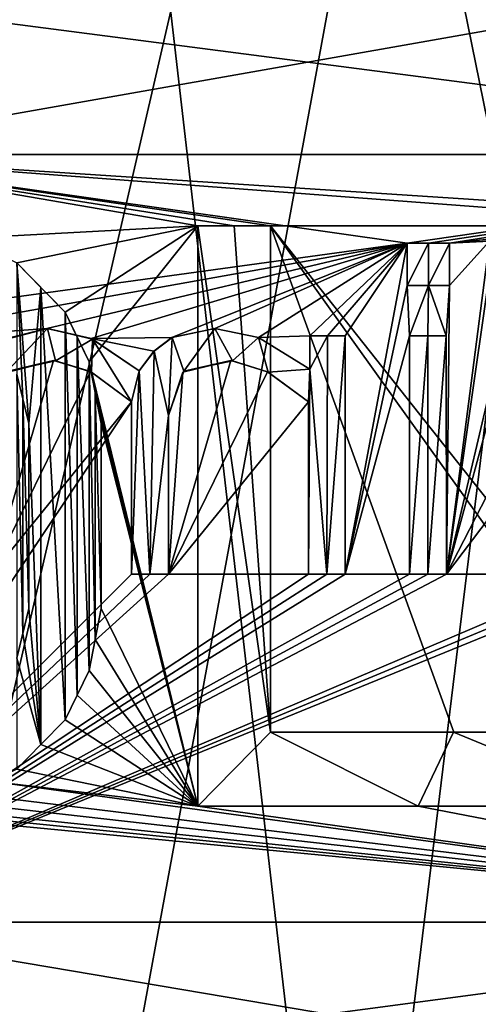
# Model space of a CAD drawing. Header units: millimetres. Extents: x -52 to 107, y -6 to 112.
# Tile 341 of 354: x 54.04 to 57.99, y 66.04 to 74.53. Entities that reach past the tile are written whole.
import ezdxf

# ---------------------------------------------------------------- set-up
doc = ezdxf.new("R2010")
doc.units = ezdxf.units.MM
doc.header["$LTSCALE"] = 65.185185
for name, color, linetype in [('1102', 7, 'CONTINUOUS'), ('1105', 7, 'CONTINUOUS'), ('1174', 7, 'CONTINUOUS'), ('1175', 7, 'CONTINUOUS'), ('1176', 7, 'CONTINUOUS'), ('1177', 7, 'CONTINUOUS'), ('1178', 7, 'CONTINUOUS'), ('1179', 7, 'CONTINUOUS'), ('1180', 7, 'CONTINUOUS'), ('1188', 7, 'CONTINUOUS'), ('1189', 7, 'CONTINUOUS'), ('1190', 7, 'CONTINUOUS'), ('1204', 7, 'CONTINUOUS'), ('1205', 7, 'CONTINUOUS'), ('1207', 7, 'CONTINUOUS'), ('1208', 7, 'CONTINUOUS'), ('1209', 7, 'CONTINUOUS'), ('1301', 7, 'CONTINUOUS'), ('1319', 7, 'CONTINUOUS'), ('1320', 7, 'CONTINUOUS'), ('1321', 7, 'CONTINUOUS'), ('1322', 7, 'CONTINUOUS'), ('1323', 7, 'CONTINUOUS'), ('1324', 7, 'CONTINUOUS'), ('1325', 7, 'CONTINUOUS'), ('1326', 7, 'CONTINUOUS'), ('1327', 7, 'CONTINUOUS'), ('1328', 7, 'CONTINUOUS'), ('1329', 7, 'CONTINUOUS'), ('1330', 7, 'CONTINUOUS'), ('1334', 7, 'CONTINUOUS'), ('1335', 7, 'CONTINUOUS'), ('1336', 7, 'CONTINUOUS'), ('1337', 7, 'CONTINUOUS'), ('1338', 7, 'CONTINUOUS'), ('1353', 7, 'CONTINUOUS'), ('1354', 7, 'CONTINUOUS'), ('1355', 7, 'CONTINUOUS'), ('1356', 7, 'CONTINUOUS'), ('3031', 7, 'CONTINUOUS'), ('3245', 7, 'CONTINUOUS'), ('3249', 7, 'CONTINUOUS'), ('3250', 7, 'CONTINUOUS'), ('3251', 7, 'CONTINUOUS'), ('471', 7, 'CONTINUOUS'), ('472', 7, 'CONTINUOUS'), ('479', 7, 'CONTINUOUS'), ('481', 7, 'CONTINUOUS'), ('495', 7, 'CONTINUOUS'), ('497', 7, 'CONTINUOUS')]:
    doc.layers.add(name, color=color, linetype=linetype)

msp = doc.modelspace()

# ---------------------------------------------------------------- linework, layer by layer
at = {"layer": '1102', "color": 7, "linetype": 'CONTINUOUS', "true_color": 0xe0f2ff}
for points in [[(62.6499, 66.7511, 42.4464), (51.9999, 66.7511, 45.3001), (60.3752, 65.3369, 44.2199), (62.6499, 66.7511, 42.4464)], [(51.9999, 66.7511, 45.3001), (51.9999, 65.3369, 45.8859), (60.3752, 65.3369, 44.2199), (51.9999, 66.7511, 45.3001)]]:
    msp.add_3dface(points, dxfattribs=at)
at = {"layer": '1105', "color": 7, "linetype": 'CONTINUOUS', "true_color": 0xe0f2ff}
for points in [[(51.9999, 66.7513, -45.2999), (62.6499, 66.7513, -42.4462), (51.9999, 65.337, -45.8857), (51.9999, 66.7513, -45.2999)], [(62.6499, 66.7513, -42.4462), (60.3752, 65.3371, -44.2197), (51.9999, 65.337, -45.8857), (62.6499, 66.7513, -42.4462)]]:
    msp.add_3dface(points, dxfattribs=at)
at = {"layer": '1174', "color": 7, "linetype": 'CONTINUOUS', "true_color": 0x141a1c}
for points in [[(54.2188, 68.2832, 45.1842), (54.4269, 68.4958, 45.1614), (54.2188, 68.2832, 45.6869), (54.2188, 68.2832, 45.1842)], [(54.2188, 68.2832, 45.6869), (54.4269, 68.4958, 45.1614), (54.4269, 68.4958, 45.6646), (54.2188, 68.2832, 45.6869)], [(54.0103, 68.0702, 45.205), (54.2188, 68.2832, 45.1842), (54.0103, 68.0702, 45.7072), (54.0103, 68.0702, 45.205)], [(54.0103, 68.0702, 45.7072), (54.2188, 68.2832, 45.1842), (54.2188, 68.2832, 45.6869), (54.0103, 68.0702, 45.7072)]]:
    msp.add_3dface(points, dxfattribs=at)
at = {"layer": '1175', "color": 7, "linetype": 'CONTINUOUS', "true_color": 0x141a1c}
for points in [[(54.4269, 68.4958, 45.1614), (54.5312, 68.7087, 45.1492), (54.6353, 68.9213, 45.6402), (54.4269, 68.4958, 45.1614)], [(54.5312, 68.7086, 45.6526), (54.4269, 68.4958, 45.1614), (54.6353, 68.9213, 45.6402), (54.5312, 68.7086, 45.6526)], [(54.5312, 68.7087, 45.1492), (54.6353, 68.9213, 45.1364), (54.6353, 68.9213, 45.6402), (54.5312, 68.7087, 45.1492)], [(54.4269, 68.4958, 45.6646), (54.4269, 68.4958, 45.1614), (54.5312, 68.7086, 45.6526), (54.4269, 68.4958, 45.6646)]]:
    msp.add_3dface(points, dxfattribs=at)
at = {"layer": '1176', "color": 7, "linetype": 'CONTINUOUS', "true_color": 0x141a1c}
for points in [[(54.6874, 69.1873, 45.1299), (54.7394, 69.4532, 45.1232), (54.6874, 69.1873, 45.6338), (54.6874, 69.1873, 45.1299)], [(54.6874, 69.1873, 45.6338), (54.7394, 69.4532, 45.1232), (54.7394, 69.4532, 45.6273), (54.6874, 69.1873, 45.6338)], [(54.6353, 68.9213, 45.1364), (54.6874, 69.1873, 45.1299), (54.6353, 68.9213, 45.6402), (54.6353, 68.9213, 45.1364)], [(54.6353, 68.9213, 45.6402), (54.6874, 69.1873, 45.1299), (54.6874, 69.1873, 45.6338), (54.6353, 68.9213, 45.6402)]]:
    msp.add_3dface(points, dxfattribs=at)
at = {"layer": '1177', "color": 7, "linetype": 'CONTINUOUS', "true_color": 0x141a1c}
for points in [[(54.7394, 69.4532, 45.1232), (54.7394, 71.049, 45.1232), (54.7394, 69.4532, 45.6273), (54.7394, 69.4532, 45.1232)], [(54.7394, 69.4532, 45.6273), (54.7394, 71.049, 45.1232), (54.7394, 71.049, 45.6273), (54.7394, 69.4532, 45.6273)]]:
    msp.add_3dface(points, dxfattribs=at)
at = {"layer": '1178', "color": 7, "linetype": 'CONTINUOUS', "true_color": 0x141a1c}
for points in [[(54.6874, 71.3148, 45.1299), (54.6353, 71.5809, 45.1364), (54.6874, 71.3149, 45.6338), (54.6874, 71.3148, 45.1299)], [(54.6353, 71.5809, 45.1364), (54.6353, 71.5809, 45.6402), (54.6874, 71.3149, 45.6338), (54.6353, 71.5809, 45.1364)], [(54.7394, 71.049, 45.6273), (54.6874, 71.3148, 45.1299), (54.6874, 71.3149, 45.6338), (54.7394, 71.049, 45.6273)], [(54.7394, 71.049, 45.1232), (54.6874, 71.3148, 45.1299), (54.7394, 71.049, 45.6273), (54.7394, 71.049, 45.1232)]]:
    msp.add_3dface(points, dxfattribs=at)
at = {"layer": '1179', "color": 7, "linetype": 'CONTINUOUS', "true_color": 0x141a1c}
for points in [[(54.5312, 71.7935, 45.1492), (54.4269, 72.0064, 45.1614), (54.6353, 71.5809, 45.6402), (54.5312, 71.7935, 45.1492)], [(54.6353, 71.5809, 45.6402), (54.4269, 72.0064, 45.1614), (54.4269, 72.0064, 45.6646), (54.6353, 71.5809, 45.6402)], [(54.6353, 71.5809, 45.6402), (54.4269, 72.0064, 45.6646), (54.5312, 71.7935, 45.6527), (54.6353, 71.5809, 45.6402)], [(54.6353, 71.5809, 45.1364), (54.5312, 71.7935, 45.1492), (54.6353, 71.5809, 45.6402), (54.6353, 71.5809, 45.1364)]]:
    msp.add_3dface(points, dxfattribs=at)
at = {"layer": '1180', "color": 7, "linetype": 'CONTINUOUS', "true_color": 0x141a1c}
for points in [[(54.2188, 72.219, 45.1842), (54.0103, 72.4319, 45.205), (54.2188, 72.219, 45.6869), (54.2188, 72.219, 45.1842)], [(54.0103, 72.4319, 45.205), (54.0103, 72.4319, 45.7072), (54.2188, 72.219, 45.6869), (54.0103, 72.4319, 45.205)], [(54.4269, 72.0064, 45.1614), (54.2188, 72.219, 45.1842), (54.4269, 72.0064, 45.6646), (54.4269, 72.0064, 45.1614)], [(54.4269, 72.0064, 45.6646), (54.2188, 72.219, 45.1842), (54.2188, 72.219, 45.6869), (54.4269, 72.0064, 45.6646)]]:
    msp.add_3dface(points, dxfattribs=at)
at = {"layer": '1188', "color": 7, "linetype": 'CONTINUOUS', "true_color": 0x141a1c}
for points in [[(54.0103, 71.4745, 45.7072), (54.0103, 71.4745, 45.205), (54.0624, 71.2617, 45.7023), (54.0103, 71.4745, 45.7072)], [(54.0624, 71.2617, 45.7023), (54.0103, 71.4745, 45.205), (54.1144, 71.049, 45.6973), (54.0624, 71.2617, 45.7023)], [(54.1144, 71.049, 45.6973), (54.0103, 71.4745, 45.205), (54.0624, 71.2617, 45.2), (54.1144, 71.049, 45.6973)], [(54.1144, 71.049, 45.1949), (54.1144, 71.049, 45.6973), (54.0624, 71.2617, 45.2), (54.1144, 71.049, 45.1949)]]:
    msp.add_3dface(points, dxfattribs=at)
at = {"layer": '1189', "color": 7, "linetype": 'CONTINUOUS', "true_color": 0x141a1c}
for points in [[(54.1144, 71.049, 45.6973), (54.1144, 71.049, 45.1949), (54.1144, 69.4532, 45.1949), (54.1144, 71.049, 45.6973)], [(54.1144, 69.4532, 45.6973), (54.1144, 71.049, 45.6973), (54.1144, 69.4532, 45.1949), (54.1144, 69.4532, 45.6973)]]:
    msp.add_3dface(points, dxfattribs=at)
at = {"layer": '1190', "color": 7, "linetype": 'CONTINUOUS', "true_color": 0x141a1c}
for points in [[(54.1144, 69.4532, 45.6973), (54.0103, 69.0277, 45.205), (54.0624, 69.2405, 45.7023), (54.1144, 69.4532, 45.6973)], [(54.0103, 69.0277, 45.205), (54.1144, 69.4532, 45.6973), (54.0624, 69.2405, 45.2), (54.0103, 69.0277, 45.205)], [(54.1144, 69.4532, 45.6973), (54.1144, 69.4532, 45.1949), (54.0624, 69.2405, 45.2), (54.1144, 69.4532, 45.6973)], [(54.0103, 69.0277, 45.7072), (54.0624, 69.2405, 45.7023), (54.0103, 69.0277, 45.205), (54.0103, 69.0277, 45.7072)]]:
    msp.add_3dface(points, dxfattribs=at)
at = {"layer": '1204', "color": 7, "linetype": 'CONTINUOUS', "true_color": 0x141a1c}
for points in [[(55.5728, 72.7511, 44.9983), (55.5728, 67.7511, 44.9983), (55.5728, 72.7511, 45.5053), (55.5728, 72.7511, 44.9983)], [(55.5728, 67.7511, 44.9983), (55.5728, 67.7511, 45.5053), (55.5728, 72.7511, 45.5053), (55.5728, 67.7511, 44.9983)]]:
    msp.add_3dface(points, dxfattribs=at)
at = {"layer": '1205', "color": 7, "linetype": 'CONTINUOUS', "true_color": 0x141a1c}
for points in [[(55.5728, 67.7511, 44.9983), (57.4705, 67.7511, 44.5856), (55.5728, 67.7511, 45.5053), (55.5728, 67.7511, 44.9983)], [(55.5728, 67.7511, 45.5053), (57.4705, 67.7511, 44.5856), (57.4694, 67.7511, 45.1028), (55.5728, 67.7511, 45.5053)], [(57.4705, 67.7511, 44.5856), (59.3228, 67.7511, 44.0017), (57.4694, 67.7511, 45.1028), (57.4705, 67.7511, 44.5856)], [(57.4694, 67.7511, 45.1028), (59.3228, 67.7511, 44.0017), (59.3228, 67.7511, 44.5334), (57.4694, 67.7511, 45.1028)]]:
    msp.add_3dface(points, dxfattribs=at)
at = {"layer": '1207', "color": 7, "linetype": 'CONTINUOUS', "true_color": 0x141a1c}
for points in [[(57.7771, 68.3894, 44.5017), (56.1978, 68.3894, 44.8823), (57.7763, 68.3894, 45.0209), (57.7771, 68.3894, 44.5017)], [(56.1978, 68.3894, 44.8823), (56.1978, 68.3894, 45.3921), (57.7763, 68.3894, 45.0209), (56.1978, 68.3894, 44.8823)], [(59.3228, 68.3894, 44.5334), (57.7771, 68.3894, 44.5017), (57.7763, 68.3894, 45.0209), (59.3228, 68.3894, 44.5334)], [(59.3228, 68.3894, 44.0017), (57.7771, 68.3894, 44.5017), (59.3228, 68.3894, 44.5334), (59.3228, 68.3894, 44.0017)]]:
    msp.add_3dface(points, dxfattribs=at)
at = {"layer": '1208', "color": 7, "linetype": 'CONTINUOUS', "true_color": 0x141a1c}
for points in [[(56.1978, 68.3894, 44.8823), (56.1978, 72.7511, 44.8823), (56.1978, 68.3894, 45.3921), (56.1978, 68.3894, 44.8823)], [(56.1978, 68.3894, 45.3921), (56.1978, 72.7511, 44.8823), (56.1978, 72.7511, 45.3921), (56.1978, 68.3894, 45.3921)]]:
    msp.add_3dface(points, dxfattribs=at)
at = {"layer": '1209', "color": 7, "linetype": 'CONTINUOUS', "true_color": 0x141a1c}
for points in [[(55.8857, 72.7511, 44.9427), (55.5728, 72.7511, 44.9983), (55.8857, 72.7511, 45.451), (55.8857, 72.7511, 44.9427)], [(55.5728, 72.7511, 44.9983), (55.5728, 72.7511, 45.5053), (55.8857, 72.7511, 45.451), (55.5728, 72.7511, 44.9983)], [(56.1978, 72.7511, 44.8823), (55.8857, 72.7511, 44.9427), (56.1978, 72.7511, 45.3921), (56.1978, 72.7511, 44.8823)], [(56.1978, 72.7511, 45.3921), (55.8857, 72.7511, 44.9427), (55.8857, 72.7511, 45.451), (56.1978, 72.7511, 45.3921)]]:
    msp.add_3dface(points, dxfattribs=at)
at = {"layer": '1301', "color": 7, "linetype": 'CONTINUOUS', "true_color": 0x141a1c}
for points in [[(54.2188, 72.219, 45.6869), (54.0103, 72.4319, 45.7072), (54.1144, 71.049, 45.6973), (54.2188, 72.219, 45.6869)], [(54.0103, 72.4319, 45.7072), (54.0103, 71.4745, 45.7072), (54.0624, 71.2617, 45.7023), (54.0103, 72.4319, 45.7072)], [(54.0103, 72.4319, 45.7072), (54.0624, 71.2617, 45.7023), (54.1144, 71.049, 45.6973), (54.0103, 72.4319, 45.7072)], [(54.2188, 68.2832, 45.6869), (54.2188, 72.219, 45.6869), (54.1144, 71.049, 45.6973), (54.2188, 68.2832, 45.6869)], [(54.2188, 68.2832, 45.6869), (54.4269, 68.4958, 45.6646), (54.2188, 72.219, 45.6869), (54.2188, 68.2832, 45.6869)], [(54.4269, 68.4958, 45.6646), (54.4269, 72.0064, 45.6646), (54.2188, 72.219, 45.6869), (54.4269, 68.4958, 45.6646)], [(54.4269, 68.4958, 45.6646), (54.5312, 68.7086, 45.6526), (54.4269, 72.0064, 45.6646), (54.4269, 68.4958, 45.6646)], [(54.4269, 72.0064, 45.6646), (54.5312, 68.7086, 45.6526), (54.5312, 71.7935, 45.6527), (54.4269, 72.0064, 45.6646)], [(54.5312, 68.7086, 45.6526), (54.6353, 68.9213, 45.6402), (54.5312, 71.7935, 45.6527), (54.5312, 68.7086, 45.6526)], [(54.6353, 68.9213, 45.6402), (54.6353, 71.5809, 45.6402), (54.5312, 71.7935, 45.6527), (54.6353, 68.9213, 45.6402)], [(54.6353, 68.9213, 45.6402), (54.6874, 69.1873, 45.6338), (54.6353, 71.5809, 45.6402), (54.6353, 68.9213, 45.6402)], [(54.6353, 71.5809, 45.6402), (54.6874, 69.1873, 45.6338), (54.6874, 71.3149, 45.6338), (54.6353, 71.5809, 45.6402)], [(54.6874, 69.1873, 45.6338), (54.7394, 69.4532, 45.6273), (54.6874, 71.3149, 45.6338), (54.6874, 69.1873, 45.6338)], [(54.7394, 69.4532, 45.6273), (54.7394, 71.049, 45.6273), (54.6874, 71.3149, 45.6338), (54.7394, 69.4532, 45.6273)], [(54.2188, 68.2832, 45.6869), (54.1144, 71.049, 45.6973), (54.1144, 69.4532, 45.6973), (54.2188, 68.2832, 45.6869)], [(54.2188, 68.2832, 45.6869), (54.1144, 69.4532, 45.6973), (54.0624, 69.2405, 45.7023), (54.2188, 68.2832, 45.6869)], [(54.0103, 69.0277, 45.7072), (54.2188, 68.2832, 45.6869), (54.0624, 69.2405, 45.7023), (54.0103, 69.0277, 45.7072)], [(54.0103, 68.0702, 45.7072), (54.2188, 68.2832, 45.6869), (54.0103, 69.0277, 45.7072), (54.0103, 68.0702, 45.7072)]]:
    msp.add_3dface(points, dxfattribs=at)
at = {"layer": '1319', "color": 7, "linetype": 'CONTINUOUS', "true_color": 0x141a1c}
for points in [[(57.7123, 71.8031, -44.5196), (57.7136, 69.7513, -44.5192), (57.7123, 71.8031, -45.0381), (57.7123, 71.8031, -44.5196)], [(57.7136, 69.7513, -44.5192), (57.7136, 69.7513, -45.0378), (57.7123, 71.8031, -45.0381), (57.7136, 69.7513, -44.5192)]]:
    msp.add_3dface(points, dxfattribs=at)
at = {"layer": '1320', "color": 7, "linetype": 'CONTINUOUS', "true_color": 0x141a1c}
for points in [[(57.5551, 69.7513, -44.5627), (57.3962, 69.7513, -44.605), (57.5551, 69.7513, -45.0802), (57.5551, 69.7513, -44.5627)], [(57.3962, 69.7513, -44.605), (57.3962, 69.7513, -45.1214), (57.5551, 69.7513, -45.0802), (57.3962, 69.7513, -44.605)], [(57.7136, 69.7513, -44.5192), (57.5551, 69.7513, -44.5627), (57.7136, 69.7513, -45.0378), (57.7136, 69.7513, -44.5192)], [(57.7136, 69.7513, -45.0378), (57.5551, 69.7513, -44.5627), (57.5551, 69.7513, -45.0802), (57.7136, 69.7513, -45.0378)]]:
    msp.add_3dface(points, dxfattribs=at)
at = {"layer": '1321', "color": 7, "linetype": 'CONTINUOUS', "true_color": 0x141a1c}
for points in [[(57.3962, 69.7513, -44.605), (57.3949, 71.8031, -44.6053), (57.3962, 69.7513, -45.1214), (57.3962, 69.7513, -44.605)], [(57.3962, 69.7513, -45.1214), (57.3949, 71.8031, -44.6053), (57.3949, 71.8031, -45.1217), (57.3962, 69.7513, -45.1214)]]:
    msp.add_3dface(points, dxfattribs=at)
at = {"layer": '1322', "color": 7, "linetype": 'CONTINUOUS', "true_color": 0x141a1c}
for points in [[(57.3949, 71.8031, -44.6053), (57.5538, 71.8031, -44.5631), (57.3949, 71.8031, -45.1217), (57.3949, 71.8031, -44.6053)], [(57.3949, 71.8031, -45.1217), (57.5538, 71.8031, -44.5631), (57.5538, 71.8031, -45.0805), (57.3949, 71.8031, -45.1217)], [(57.5538, 71.8031, -44.5631), (57.7123, 71.8031, -44.5196), (57.5538, 71.8031, -45.0805), (57.5538, 71.8031, -44.5631)], [(57.7123, 71.8031, -44.5196), (57.7123, 71.8031, -45.0381), (57.5538, 71.8031, -45.0805), (57.7123, 71.8031, -44.5196)]]:
    msp.add_3dface(points, dxfattribs=at)
at = {"layer": '1323', "color": 7, "linetype": 'CONTINUOUS', "true_color": 0x141a1c}
for points in [[(56.8418, 71.8031, -44.7422), (56.8418, 69.7513, -44.7422), (56.8418, 71.8031, -45.2554), (56.8418, 71.8031, -44.7422)], [(56.8418, 69.7513, -44.7422), (56.8418, 69.7513, -45.2554), (56.8418, 71.8031, -45.2554), (56.8418, 69.7513, -44.7422)]]:
    msp.add_3dface(points, dxfattribs=at)
at = {"layer": '1324', "color": 7, "linetype": 'CONTINUOUS', "true_color": 0x141a1c}
for points in [[(56.6833, 69.7513, -44.7786), (56.5245, 69.7513, -44.8138), (56.8418, 69.7513, -45.2554), (56.6833, 69.7513, -44.7786)], [(56.8418, 69.7513, -45.2554), (56.5245, 69.7513, -44.8138), (56.5245, 69.7513, -45.3252), (56.8418, 69.7513, -45.2554)], [(56.6833, 69.7513, -45.2909), (56.8418, 69.7513, -45.2554), (56.5245, 69.7513, -45.3252), (56.6833, 69.7513, -45.2909)], [(56.8418, 69.7513, -44.7422), (56.6833, 69.7513, -44.7786), (56.8418, 69.7513, -45.2554), (56.8418, 69.7513, -44.7422)]]:
    msp.add_3dface(points, dxfattribs=at)
at = {"layer": '1325', "color": 7, "linetype": 'CONTINUOUS', "true_color": 0x141a1c}
for points in [[(56.5245, 69.7513, -44.8138), (56.5245, 71.2344, -44.8138), (56.5245, 69.7513, -45.3252), (56.5245, 69.7513, -44.8138)], [(56.5245, 69.7513, -45.3252), (56.5245, 71.2344, -44.8138), (56.5245, 71.2344, -45.3252), (56.5245, 69.7513, -45.3252)]]:
    msp.add_3dface(points, dxfattribs=at)
at = {"layer": '1326', "color": 7, "linetype": 'CONTINUOUS', "true_color": 0x141a1c}
for points in [[(55.8559, 71.5904, -44.9479), (55.4412, 71.4902, -45.02), (55.4501, 71.4984, -45.5251), (55.8559, 71.5904, -44.9479)], [(55.8694, 71.5888, -45.4537), (55.8559, 71.5904, -44.9479), (55.4501, 71.4984, -45.5251), (55.8694, 71.5888, -45.4537)], [(56.1707, 71.4948, -44.8875), (55.8559, 71.5904, -44.9479), (55.8694, 71.5888, -45.4537), (56.1707, 71.4948, -44.8875)], [(56.1781, 71.491, -45.3957), (56.1707, 71.4948, -44.8875), (55.8694, 71.5888, -45.4537), (56.1781, 71.491, -45.3957)], [(55.4412, 71.4902, -45.02), (55.3185, 71.1166, -45.0398), (55.4501, 71.4984, -45.5251), (55.4412, 71.4902, -45.02)], [(55.3185, 71.1166, -45.0398), (55.3185, 71.1166, -45.5458), (55.4501, 71.4984, -45.5251), (55.3185, 71.1166, -45.0398)], [(56.5245, 71.2344, -44.8138), (56.1707, 71.4948, -44.8875), (56.5245, 71.2344, -45.3252), (56.5245, 71.2344, -44.8138)], [(56.5245, 71.2344, -45.3252), (56.1707, 71.4948, -44.8875), (56.1781, 71.491, -45.3957), (56.5245, 71.2344, -45.3252)]]:
    msp.add_3dface(points, dxfattribs=at)
at = {"layer": '1327', "color": 7, "linetype": 'CONTINUOUS', "true_color": 0x141a1c}
for points in [[(55.3185, 71.1166, -45.0398), (55.3185, 69.7513, -45.0398), (55.3185, 71.1166, -45.5458), (55.3185, 71.1166, -45.0398)], [(55.3185, 71.1166, -45.5458), (55.3185, 69.7513, -45.0398), (55.3185, 69.7513, -45.5458), (55.3185, 71.1166, -45.5458)]]:
    msp.add_3dface(points, dxfattribs=at)
at = {"layer": '1328', "color": 7, "linetype": 'CONTINUOUS', "true_color": 0x141a1c}
for points in [[(55.1593, 69.7513, -45.0643), (54.9999, 69.7513, -45.0876), (55.3185, 69.7513, -45.5458), (55.1593, 69.7513, -45.0643)], [(55.3185, 69.7513, -45.5458), (54.9999, 69.7513, -45.0876), (54.9999, 69.7513, -45.5925), (55.3185, 69.7513, -45.5458)], [(55.1593, 69.7513, -45.5697), (55.3185, 69.7513, -45.5458), (54.9999, 69.7513, -45.5925), (55.1593, 69.7513, -45.5697)], [(55.3185, 69.7513, -45.0398), (55.1593, 69.7513, -45.0643), (55.3185, 69.7513, -45.5458), (55.3185, 69.7513, -45.0398)]]:
    msp.add_3dface(points, dxfattribs=at)
at = {"layer": '1329', "color": 7, "linetype": 'CONTINUOUS', "true_color": 0x141a1c}
for points in [[(54.9999, 69.7513, -45.0876), (54.9999, 71.2344, -45.0876), (54.9999, 69.7513, -45.5925), (54.9999, 69.7513, -45.0876)], [(54.9999, 69.7513, -45.5925), (54.9999, 71.2344, -45.0876), (54.9999, 71.2344, -45.5925), (54.9999, 69.7513, -45.5925)]]:
    msp.add_3dface(points, dxfattribs=at)
at = {"layer": '1330', "color": 7, "linetype": 'CONTINUOUS', "true_color": 0x141a1c}
for points in [[(54.3289, 71.5912, -45.1722), (53.9137, 71.4853, -45.2137), (53.926, 71.4968, -45.7146), (54.3289, 71.5912, -45.1722)], [(54.345, 71.5893, -45.6734), (54.3289, 71.5912, -45.1722), (53.926, 71.4968, -45.7146), (54.345, 71.5893, -45.6734)], [(54.6457, 71.4957, -45.1349), (54.3289, 71.5912, -45.1722), (54.345, 71.5893, -45.6734), (54.6457, 71.4957, -45.1349)], [(54.6542, 71.4913, -45.6377), (54.6457, 71.4957, -45.1349), (54.345, 71.5893, -45.6734), (54.6542, 71.4913, -45.6377)], [(54.9999, 71.2344, -45.0876), (54.6457, 71.4957, -45.1349), (54.9999, 71.2344, -45.5925), (54.9999, 71.2344, -45.0876)], [(54.9999, 71.2344, -45.5925), (54.6457, 71.4957, -45.1349), (54.6542, 71.4913, -45.6377), (54.9999, 71.2344, -45.5925)]]:
    msp.add_3dface(points, dxfattribs=at)
at = {"layer": '1334', "color": 7, "linetype": 'CONTINUOUS', "true_color": 0x141a1c}
for points in [[(53.7159, 71.7283, -45.2306), (54.2691, 71.8665, -45.1787), (53.7046, 71.7191, -45.7331), (53.7159, 71.7283, -45.2306)], [(53.7046, 71.7191, -45.7331), (54.2691, 71.8665, -45.1787), (54.2768, 71.8662, -45.6807), (53.7046, 71.7191, -45.7331)], [(54.2691, 71.8665, -45.1787), (54.651, 71.7816, -45.1343), (54.2768, 71.8662, -45.6807), (54.2691, 71.8665, -45.1787)], [(54.2768, 71.8662, -45.6807), (54.651, 71.7816, -45.1343), (54.6636, 71.7759, -45.6365), (54.2768, 71.8662, -45.6807)], [(54.651, 71.7816, -45.1343), (55.0672, 71.5013, -45.0779), (54.6636, 71.7759, -45.6365), (54.651, 71.7816, -45.1343)], [(55.0672, 71.5013, -45.0779), (55.0672, 71.5013, -45.583), (54.6636, 71.7759, -45.6365), (55.0672, 71.5013, -45.0779)]]:
    msp.add_3dface(points, dxfattribs=at)
at = {"layer": '1335', "color": 7, "linetype": 'CONTINUOUS', "true_color": 0x141a1c}
for points in [[(55.3466, 71.7886, -45.0353), (55.7188, 71.8666, -44.9727), (55.35, 71.7906, -45.5409), (55.3466, 71.7886, -45.0353)], [(55.7188, 71.8666, -44.9727), (55.7188, 71.8666, -45.4803), (55.35, 71.7906, -45.5409), (55.7188, 71.8666, -44.9727)], [(55.1937, 71.6704, -45.0591), (55.3466, 71.7886, -45.0353), (55.1954, 71.6722, -45.5644), (55.1937, 71.6704, -45.0591)], [(55.1954, 71.6722, -45.5644), (55.3466, 71.7886, -45.0353), (55.35, 71.7906, -45.5409), (55.1954, 71.6722, -45.5644)], [(55.0672, 71.5013, -45.583), (55.1937, 71.6704, -45.0591), (55.1954, 71.6722, -45.5644), (55.0672, 71.5013, -45.583)], [(55.0672, 71.5013, -45.0779), (55.1937, 71.6704, -45.0591), (55.0672, 71.5013, -45.583), (55.0672, 71.5013, -45.0779)]]:
    msp.add_3dface(points, dxfattribs=at)
at = {"layer": '1336', "color": 7, "linetype": 'CONTINUOUS', "true_color": 0x141a1c}
for points in [[(55.7188, 71.8666, -44.9727), (56.0946, 71.789, -44.9026), (55.7188, 71.8666, -45.4803), (55.7188, 71.8666, -44.9727)], [(55.7188, 71.8666, -45.4803), (56.0946, 71.789, -44.9026), (56.0945, 71.789, -45.4119), (55.7188, 71.8666, -45.4803)], [(56.0946, 71.789, -44.9026), (56.5361, 71.5168, -44.8112), (56.0945, 71.789, -45.4119), (56.0946, 71.789, -44.9026)], [(56.5361, 71.5168, -44.8112), (56.5361, 71.5168, -45.3227), (56.0945, 71.789, -45.4119), (56.5361, 71.5168, -44.8112)]]:
    msp.add_3dface(points, dxfattribs=at)
at = {"layer": '1337', "color": 7, "linetype": 'CONTINUOUS', "true_color": 0x141a1c}
for points in [[(56.5361, 71.5168, -44.8112), (56.5361, 71.8031, -44.8112), (56.5361, 71.5168, -45.3227), (56.5361, 71.5168, -44.8112)], [(56.5361, 71.5168, -45.3227), (56.5361, 71.8031, -44.8112), (56.5361, 71.8031, -45.3227), (56.5361, 71.5168, -45.3227)]]:
    msp.add_3dface(points, dxfattribs=at)
at = {"layer": '1338', "color": 7, "linetype": 'CONTINUOUS', "true_color": 0x141a1c}
for points in [[(56.5361, 71.8031, -44.8112), (56.6891, 71.8031, -44.7773), (56.5361, 71.8031, -45.3227), (56.5361, 71.8031, -44.8112)], [(56.5361, 71.8031, -45.3227), (56.6891, 71.8031, -44.7773), (56.6891, 71.8031, -45.2896), (56.5361, 71.8031, -45.3227)], [(56.6891, 71.8031, -44.7773), (56.8418, 71.8031, -44.7422), (56.6891, 71.8031, -45.2896), (56.6891, 71.8031, -44.7773)], [(56.8418, 71.8031, -44.7422), (56.8418, 71.8031, -45.2554), (56.6891, 71.8031, -45.2896), (56.8418, 71.8031, -44.7422)]]:
    msp.add_3dface(points, dxfattribs=at)
at = {"layer": '1353', "color": 7, "linetype": 'CONTINUOUS', "true_color": 0x141a1c}
for points in [[(57.7408, 72.6036, -44.5116), (57.7408, 72.2383, -44.5116), (57.7408, 72.2383, -45.0304), (57.7408, 72.6036, -44.5116)], [(57.7408, 72.6036, -44.5116), (57.7408, 72.2383, -45.0304), (57.7408, 72.6036, -45.0304), (57.7408, 72.6036, -44.5116)]]:
    msp.add_3dface(points, dxfattribs=at)
at = {"layer": '1354', "color": 7, "linetype": 'CONTINUOUS', "true_color": 0x141a1c}
for points in [[(57.5584, 72.2383, -44.5618), (57.3755, 72.2383, -44.6104), (57.7408, 72.2383, -45.0304), (57.5584, 72.2383, -44.5618)], [(57.7408, 72.2383, -45.0304), (57.3755, 72.2383, -44.6104), (57.3755, 72.2383, -45.1267), (57.7408, 72.2383, -45.0304)], [(57.5583, 72.2383, -45.0793), (57.7408, 72.2383, -45.0304), (57.3755, 72.2383, -45.1267), (57.5583, 72.2383, -45.0793)], [(57.7408, 72.2383, -44.5116), (57.5584, 72.2383, -44.5618), (57.7408, 72.2383, -45.0304), (57.7408, 72.2383, -44.5116)]]:
    msp.add_3dface(points, dxfattribs=at)
at = {"layer": '1355', "color": 7, "linetype": 'CONTINUOUS', "true_color": 0x141a1c}
for points in [[(57.3755, 72.2383, -44.6104), (57.3755, 72.6036, -44.6104), (57.3755, 72.6036, -45.1267), (57.3755, 72.2383, -44.6104)], [(57.3755, 72.2383, -45.1267), (57.3755, 72.2383, -44.6104), (57.3755, 72.6036, -45.1267), (57.3755, 72.2383, -45.1267)]]:
    msp.add_3dface(points, dxfattribs=at)
at = {"layer": '1356', "color": 7, "linetype": 'CONTINUOUS', "true_color": 0x141a1c}
for points in [[(57.3755, 72.6036, -44.6104), (57.5584, 72.6036, -44.5618), (57.7408, 72.6036, -45.0304), (57.3755, 72.6036, -44.6104)], [(57.3755, 72.6036, -44.6104), (57.7408, 72.6036, -45.0304), (57.5583, 72.6036, -45.0793), (57.3755, 72.6036, -44.6104)], [(57.3755, 72.6036, -45.1267), (57.3755, 72.6036, -44.6104), (57.5583, 72.6036, -45.0793), (57.3755, 72.6036, -45.1267)], [(57.5584, 72.6036, -44.5618), (57.7408, 72.6036, -44.5116), (57.7408, 72.6036, -45.0304), (57.5584, 72.6036, -44.5618)]]:
    msp.add_3dface(points, dxfattribs=at)
at = {"layer": '3031', "color": 7, "linetype": 'CONTINUOUS', "true_color": 0xe0f2ff}
for points in [[(54.0624, 71.2617, 45.2), (54.0103, 71.4745, 45.205), (54.0624, 69.2405, 45.2), (54.0624, 71.2617, 45.2)], [(54.0103, 71.4745, 45.205), (54.0103, 69.0277, 45.205), (54.0624, 69.2405, 45.2), (54.0103, 71.4745, 45.205)], [(54.1144, 71.049, 45.1949), (54.0624, 71.2617, 45.2), (54.1144, 69.4532, 45.1949), (54.1144, 71.049, 45.1949)], [(54.1144, 69.4532, 45.1949), (54.0624, 71.2617, 45.2), (54.0624, 69.2405, 45.2), (54.1144, 69.4532, 45.1949)]]:
    msp.add_3dface(points, dxfattribs=at)
at = {"layer": '3245', "color": 7, "linetype": 'CONTINUOUS', "true_color": 0xe0f2ff}
for points in [[(55.5728, 72.7511, 45.5053), (55.5728, 67.7511, 45.5053), (56.1978, 68.3894, 45.3921), (55.5728, 72.7511, 45.5053)], [(55.5728, 72.7511, 45.5053), (56.1978, 68.3894, 45.3921), (55.8857, 72.7511, 45.451), (55.5728, 72.7511, 45.5053)], [(56.1978, 68.3894, 45.3921), (56.1978, 72.7511, 45.3921), (55.8857, 72.7511, 45.451), (56.1978, 68.3894, 45.3921)], [(55.5728, 67.7511, 45.5053), (57.4694, 67.7511, 45.1028), (56.1978, 68.3894, 45.3921), (55.5728, 67.7511, 45.5053)], [(56.1978, 68.3894, 45.3921), (57.4694, 67.7511, 45.1028), (57.7763, 68.3894, 45.0209), (56.1978, 68.3894, 45.3921)], [(57.4694, 67.7511, 45.1028), (59.3228, 67.7511, 44.5334), (57.7763, 68.3894, 45.0209), (57.4694, 67.7511, 45.1028)], [(59.3228, 67.7511, 44.5334), (59.3228, 68.3894, 44.5334), (57.7763, 68.3894, 45.0209), (59.3228, 67.7511, 44.5334)]]:
    msp.add_3dface(points, dxfattribs=at)
at = {"layer": '3249', "color": 7, "linetype": 'CONTINUOUS', "true_color": 0xe0f2ff}
for points in [[(57.5583, 72.2383, -45.0793), (57.3755, 72.2383, -45.1267), (57.5583, 72.6036, -45.0793), (57.5583, 72.2383, -45.0793)], [(57.3755, 72.2383, -45.1267), (57.3755, 72.6036, -45.1267), (57.5583, 72.6036, -45.0793), (57.3755, 72.2383, -45.1267)], [(57.7408, 72.6036, -45.0304), (57.7408, 72.2383, -45.0304), (57.5583, 72.2383, -45.0793), (57.7408, 72.6036, -45.0304)], [(57.7408, 72.6036, -45.0304), (57.5583, 72.2383, -45.0793), (57.5583, 72.6036, -45.0793), (57.7408, 72.6036, -45.0304)]]:
    msp.add_3dface(points, dxfattribs=at)
at = {"layer": '3250', "color": 7, "linetype": 'CONTINUOUS', "true_color": 0xe0f2ff}
for points in [[(57.3962, 69.7513, -45.1214), (57.3949, 71.8031, -45.1217), (57.5538, 71.8031, -45.0805), (57.3962, 69.7513, -45.1214)], [(57.5551, 69.7513, -45.0802), (57.3962, 69.7513, -45.1214), (57.5538, 71.8031, -45.0805), (57.5551, 69.7513, -45.0802)], [(57.7123, 71.8031, -45.0381), (57.5551, 69.7513, -45.0802), (57.5538, 71.8031, -45.0805), (57.7123, 71.8031, -45.0381)], [(57.7123, 71.8031, -45.0381), (57.7136, 69.7513, -45.0378), (57.5551, 69.7513, -45.0802), (57.7123, 71.8031, -45.0381)]]:
    msp.add_3dface(points, dxfattribs=at)
at = {"layer": '3251', "color": 7, "linetype": 'CONTINUOUS', "true_color": 0xe0f2ff}
for points in [[(53.926, 71.4968, -45.7146), (53.7046, 71.7191, -45.7331), (54.2768, 71.8662, -45.6807), (53.926, 71.4968, -45.7146)], [(54.345, 71.5893, -45.6734), (53.926, 71.4968, -45.7146), (54.2768, 71.8662, -45.6807), (54.345, 71.5893, -45.6734)], [(54.345, 71.5893, -45.6734), (54.2768, 71.8662, -45.6807), (54.6636, 71.7759, -45.6365), (54.345, 71.5893, -45.6734)], [(55.7188, 71.8666, -45.4803), (55.4501, 71.4984, -45.5251), (55.35, 71.7906, -45.5409), (55.7188, 71.8666, -45.4803)], [(55.8694, 71.5888, -45.4537), (55.4501, 71.4984, -45.5251), (55.7188, 71.8666, -45.4803), (55.8694, 71.5888, -45.4537)], [(55.8694, 71.5888, -45.4537), (55.7188, 71.8666, -45.4803), (56.0945, 71.789, -45.4119), (55.8694, 71.5888, -45.4537)], [(54.6542, 71.4913, -45.6377), (54.345, 71.5893, -45.6734), (54.6636, 71.7759, -45.6365), (54.6542, 71.4913, -45.6377)], [(54.9999, 71.2344, -45.5925), (54.6542, 71.4913, -45.6377), (54.6636, 71.7759, -45.6365), (54.9999, 71.2344, -45.5925)], [(55.0672, 71.5013, -45.583), (54.9999, 71.2344, -45.5925), (54.6636, 71.7759, -45.6365), (55.0672, 71.5013, -45.583)], [(55.3185, 71.1166, -45.5458), (55.1954, 71.6722, -45.5644), (55.35, 71.7906, -45.5409), (55.3185, 71.1166, -45.5458)], [(55.4501, 71.4984, -45.5251), (55.3185, 71.1166, -45.5458), (55.35, 71.7906, -45.5409), (55.4501, 71.4984, -45.5251)], [(56.1781, 71.491, -45.3957), (55.8694, 71.5888, -45.4537), (56.0945, 71.789, -45.4119), (56.1781, 71.491, -45.3957)], [(56.5361, 71.5168, -45.3227), (56.1781, 71.491, -45.3957), (56.0945, 71.789, -45.4119), (56.5361, 71.5168, -45.3227)], [(56.6833, 69.7513, -45.2909), (56.5361, 71.5168, -45.3227), (56.6891, 71.8031, -45.2896), (56.6833, 69.7513, -45.2909)], [(56.5361, 71.5168, -45.3227), (56.5361, 71.8031, -45.3227), (56.6891, 71.8031, -45.2896), (56.5361, 71.5168, -45.3227)], [(56.8418, 71.8031, -45.2554), (56.8418, 69.7513, -45.2554), (56.6833, 69.7513, -45.2909), (56.8418, 71.8031, -45.2554)], [(56.8418, 71.8031, -45.2554), (56.6833, 69.7513, -45.2909), (56.6891, 71.8031, -45.2896), (56.8418, 71.8031, -45.2554)], [(55.1593, 69.7513, -45.5697), (55.0672, 71.5013, -45.583), (55.1954, 71.6722, -45.5644), (55.1593, 69.7513, -45.5697)], [(55.3185, 71.1166, -45.5458), (55.1593, 69.7513, -45.5697), (55.1954, 71.6722, -45.5644), (55.3185, 71.1166, -45.5458)], [(55.1593, 69.7513, -45.5697), (54.9999, 69.7513, -45.5925), (55.0672, 71.5013, -45.583), (55.1593, 69.7513, -45.5697)], [(54.9999, 69.7513, -45.5925), (54.9999, 71.2344, -45.5925), (55.0672, 71.5013, -45.583), (54.9999, 69.7513, -45.5925)], [(56.5245, 71.2344, -45.3252), (56.1781, 71.491, -45.3957), (56.5361, 71.5168, -45.3227), (56.5245, 71.2344, -45.3252)], [(56.6833, 69.7513, -45.2909), (56.5245, 69.7513, -45.3252), (56.5361, 71.5168, -45.3227), (56.6833, 69.7513, -45.2909)], [(56.5245, 69.7513, -45.3252), (56.5245, 71.2344, -45.3252), (56.5361, 71.5168, -45.3227), (56.5245, 69.7513, -45.3252)], [(55.3185, 71.1166, -45.5458), (55.3185, 69.7513, -45.5458), (55.1593, 69.7513, -45.5697), (55.3185, 71.1166, -45.5458)]]:
    msp.add_3dface(points, dxfattribs=at)
at = {"layer": '471', "color": 7, "linetype": 'CONTINUOUS', "true_color": 0xe0f2ff}
for points in [[(51.9999, 60.1644, 44.0001), (51.9998, 103.4511, 44.0002), (61.9998, 103.4511, 41.3207), (51.9999, 60.1644, 44.0001)], [(51.9999, 60.1644, 44.0001), (61.9998, 103.4511, 41.3207), (54.0861, 60.4601, 43.891), (51.9999, 60.1644, 44.0001)], [(54.0861, 60.4601, 43.891), (61.9998, 103.4511, 41.3207), (56.8613, 61.3368, 43.4003), (54.0861, 60.4601, 43.891)], [(56.8613, 61.3368, 43.4003), (61.9998, 103.4511, 41.3207), (60.3496, 62.3987, 42.1738), (56.8613, 61.3368, 43.4003)]]:
    msp.add_3dface(points, dxfattribs=at)
at = {"layer": '472', "color": 7, "linetype": 'CONTINUOUS', "true_color": 0xe0f2ff}
for points in [[(51.9998, 103.4513, -43.9998), (51.9999, 60.1646, -43.9999), (54.0756, 60.4579, -43.8919), (51.9998, 103.4513, -43.9998)], [(61.9998, 103.4513, -41.3203), (51.9998, 103.4513, -43.9998), (60.3568, 62.4005, -42.1703), (61.9998, 103.4513, -41.3203)], [(60.3568, 62.4005, -42.1703), (51.9998, 103.4513, -43.9998), (56.869, 61.3396, -43.3982), (60.3568, 62.4005, -42.1703)], [(56.869, 61.3396, -43.3982), (51.9998, 103.4513, -43.9998), (54.0756, 60.4579, -43.8919), (56.869, 61.3396, -43.3982)]]:
    msp.add_3dface(points, dxfattribs=at)
at = {"layer": '479', "color": 7, "linetype": 'CONTINUOUS', "true_color": 0xe0f2ff}
for points in [[(62.6497, 73.3655, 42.4466), (51.9998, 73.3654, 45.3001), (61.4263, 72.7511, 43.1007), (62.6497, 73.3655, 42.4466)], [(51.9998, 73.3654, 45.3001), (53.5936, 72.6447, 45.2404), (55.5728, 72.7511, 44.9983), (51.9998, 73.3654, 45.3001)], [(56.1978, 72.7511, 44.8823), (51.9998, 73.3654, 45.3001), (55.8857, 72.7511, 44.9427), (56.1978, 72.7511, 44.8823)], [(51.9998, 73.3654, 45.3001), (56.1978, 72.7511, 44.8823), (60.1561, 72.7511, 43.6766), (51.9998, 73.3654, 45.3001)], [(55.8857, 72.7511, 44.9427), (51.9998, 73.3654, 45.3001), (55.5728, 72.7511, 44.9983), (55.8857, 72.7511, 44.9427)], [(51.9998, 73.3654, 45.3001), (60.1561, 72.7511, 43.6766), (61.4263, 72.7511, 43.1007), (51.9998, 73.3654, 45.3001)], [(53.5936, 72.6447, 45.2404), (54.0103, 72.4319, 45.205), (55.5728, 72.7511, 44.9983), (53.5936, 72.6447, 45.2404)], [(54.0103, 72.4319, 45.205), (54.4269, 72.0064, 45.1614), (55.5728, 72.7511, 44.9983), (54.0103, 72.4319, 45.205)], [(54.4269, 72.0064, 45.1614), (54.6353, 71.5809, 45.1364), (55.5728, 72.7511, 44.9983), (54.4269, 72.0064, 45.1614)], [(54.6353, 71.5809, 45.1364), (55.5728, 67.7511, 44.9983), (55.5728, 72.7511, 44.9983), (54.6353, 71.5809, 45.1364)], [(57.7771, 68.3894, 44.5017), (59.3228, 68.3894, 44.0017), (56.1978, 72.7511, 44.8823), (57.7771, 68.3894, 44.5017)], [(56.1978, 72.7511, 44.8823), (59.3228, 68.3894, 44.0017), (60.1561, 67.7511, 43.6766), (56.1978, 72.7511, 44.8823)], [(56.1978, 68.3894, 44.8823), (57.7771, 68.3894, 44.5017), (56.1978, 72.7511, 44.8823), (56.1978, 68.3894, 44.8823)], [(60.1561, 72.7511, 43.6766), (56.1978, 72.7511, 44.8823), (60.1561, 67.7511, 43.6766), (60.1561, 72.7511, 43.6766)], [(54.2188, 72.219, 45.1842), (54.4269, 72.0064, 45.1614), (54.0103, 72.4319, 45.205), (54.2188, 72.219, 45.1842)], [(54.5312, 71.7935, 45.1492), (54.6353, 71.5809, 45.1364), (54.4269, 72.0064, 45.1614), (54.5312, 71.7935, 45.1492)], [(54.6353, 71.5809, 45.1364), (54.6874, 71.3148, 45.1299), (55.5728, 67.7511, 44.9983), (54.6353, 71.5809, 45.1364)], [(54.6874, 71.3148, 45.1299), (54.7394, 71.049, 45.1232), (55.5728, 67.7511, 44.9983), (54.6874, 71.3148, 45.1299)], [(54.7394, 71.049, 45.1232), (54.7394, 69.4532, 45.1232), (55.5728, 67.7511, 44.9983), (54.7394, 71.049, 45.1232)], [(54.7394, 69.4532, 45.1232), (54.6874, 69.1873, 45.1299), (55.5728, 67.7511, 44.9983), (54.7394, 69.4532, 45.1232)], [(54.6874, 69.1873, 45.1299), (54.6353, 68.9213, 45.1364), (55.5728, 67.7511, 44.9983), (54.6874, 69.1873, 45.1299)], [(54.6353, 68.9213, 45.1364), (54.5312, 68.7087, 45.1492), (55.5728, 67.7511, 44.9983), (54.6353, 68.9213, 45.1364)], [(54.5312, 68.7087, 45.1492), (54.4269, 68.4958, 45.1614), (55.5728, 67.7511, 44.9983), (54.5312, 68.7087, 45.1492)], [(54.4269, 68.4958, 45.1614), (54.2188, 68.2832, 45.1842), (55.5728, 67.7511, 44.9983), (54.4269, 68.4958, 45.1614)], [(54.2188, 68.2832, 45.1842), (54.0103, 68.0702, 45.205), (55.5728, 67.7511, 44.9983), (54.2188, 68.2832, 45.1842)], [(54.0103, 68.0702, 45.205), (53.8021, 67.9639, 45.2237), (55.5728, 67.7511, 44.9983), (54.0103, 68.0702, 45.205)], [(53.5936, 67.8575, 45.2404), (62.6499, 66.7511, 42.4464), (53.8021, 67.9639, 45.2237), (53.5936, 67.8575, 45.2404)], [(53.8021, 67.9639, 45.2237), (62.6499, 66.7511, 42.4464), (55.5728, 67.7511, 44.9983), (53.8021, 67.9639, 45.2237)], [(53.0728, 67.7511, 45.2731), (62.6499, 66.7511, 42.4464), (53.3333, 67.8043, 45.2583), (53.0728, 67.7511, 45.2731)], [(53.3333, 67.8043, 45.2583), (62.6499, 66.7511, 42.4464), (53.5936, 67.8575, 45.2404), (53.3333, 67.8043, 45.2583)], [(51.9999, 66.7511, 45.3001), (62.6499, 66.7511, 42.4464), (52.2394, 67.7511, 45.2988), (51.9999, 66.7511, 45.3001)], [(52.2394, 67.7511, 45.2988), (62.6499, 66.7511, 42.4464), (52.6562, 67.7511, 45.29), (52.2394, 67.7511, 45.2988)], [(52.6562, 67.7511, 45.29), (62.6499, 66.7511, 42.4464), (53.0728, 67.7511, 45.2731), (52.6562, 67.7511, 45.29)], [(55.5728, 67.7511, 44.9983), (62.6499, 66.7511, 42.4464), (57.4705, 67.7511, 44.5856), (55.5728, 67.7511, 44.9983)], [(57.4705, 67.7511, 44.5856), (62.6499, 66.7511, 42.4464), (59.3228, 67.7511, 44.0017), (57.4705, 67.7511, 44.5856)]]:
    msp.add_3dface(points, dxfattribs=at)
at = {"layer": '481', "color": 7, "linetype": 'CONTINUOUS', "true_color": 0xe0f2ff}
for points in [[(51.9998, 71.864, -45.2999), (51.9998, 73.3656, -45.2999), (57.3755, 72.6036, -44.6104), (51.9998, 71.864, -45.2999)], [(51.9998, 73.3656, -45.2999), (62.6497, 73.3656, -42.4463), (57.3755, 72.6036, -44.6104), (51.9998, 73.3656, -45.2999)], [(57.3755, 72.6036, -44.6104), (62.6497, 73.3656, -42.4463), (57.5584, 72.6036, -44.5618), (57.3755, 72.6036, -44.6104)], [(57.5584, 72.6036, -44.5618), (62.6497, 73.3656, -42.4463), (57.7408, 72.6036, -44.5116), (57.5584, 72.6036, -44.5618)], [(62.6497, 73.3656, -42.4463), (58.3444, 72.6622, -44.333), (57.7408, 72.6036, -44.5116), (62.6497, 73.3656, -42.4463)], [(58.3444, 72.6622, -44.333), (58.0866, 72.6192, -44.4117), (57.7408, 72.6036, -44.5116), (58.3444, 72.6622, -44.333)], [(52.5618, 71.7438, -45.2925), (51.9998, 71.864, -45.2999), (57.3755, 72.6036, -44.6104), (52.5618, 71.7438, -45.2925)], [(54.2691, 71.8665, -45.1787), (52.5618, 71.7438, -45.2925), (57.3755, 72.6036, -44.6104), (54.2691, 71.8665, -45.1787)], [(54.651, 71.7816, -45.1343), (54.2691, 71.8665, -45.1787), (57.3755, 72.6036, -44.6104), (54.651, 71.7816, -45.1343)], [(55.3466, 71.7886, -45.0353), (54.651, 71.7816, -45.1343), (57.3755, 72.6036, -44.6104), (55.3466, 71.7886, -45.0353)], [(55.7188, 71.8666, -44.9727), (55.3466, 71.7886, -45.0353), (57.3755, 72.6036, -44.6104), (55.7188, 71.8666, -44.9727)], [(56.0946, 71.789, -44.9026), (55.7188, 71.8666, -44.9727), (57.3755, 72.6036, -44.6104), (56.0946, 71.789, -44.9026)], [(56.5361, 71.8031, -44.8112), (56.0946, 71.789, -44.9026), (57.3755, 72.6036, -44.6104), (56.5361, 71.8031, -44.8112)], [(56.6891, 71.8031, -44.7773), (56.5361, 71.8031, -44.8112), (57.3755, 72.6036, -44.6104), (56.6891, 71.8031, -44.7773)], [(56.8418, 71.8031, -44.7422), (56.6891, 71.8031, -44.7773), (57.3755, 72.6036, -44.6104), (56.8418, 71.8031, -44.7422)], [(56.8418, 69.7513, -44.7422), (56.8418, 71.8031, -44.7422), (57.3755, 72.6036, -44.6104), (56.8418, 69.7513, -44.7422)], [(57.3755, 72.2383, -44.6104), (56.8418, 69.7513, -44.7422), (57.3755, 72.6036, -44.6104), (57.3755, 72.2383, -44.6104)], [(58.0866, 72.6192, -44.4117), (58.0866, 72.3368, -44.4117), (57.7136, 69.7513, -44.5192), (58.0866, 72.6192, -44.4117)], [(58.0866, 72.6192, -44.4117), (57.7136, 69.7513, -44.5192), (57.7408, 72.2383, -44.5116), (58.0866, 72.6192, -44.4117)], [(58.0866, 72.6192, -44.4117), (57.7408, 72.2383, -44.5116), (57.7408, 72.6036, -44.5116), (58.0866, 72.6192, -44.4117)], [(58.0866, 72.3368, -44.4117), (58.1877, 71.7603, -44.3813), (57.7136, 69.7513, -44.5192), (58.0866, 72.3368, -44.4117)], [(57.3949, 71.8031, -44.6053), (56.8418, 69.7513, -44.7422), (57.3755, 72.2383, -44.6104), (57.3949, 71.8031, -44.6053)], [(57.5584, 72.2383, -44.5618), (57.3949, 71.8031, -44.6053), (57.3755, 72.2383, -44.6104), (57.5584, 72.2383, -44.5618)], [(57.5538, 71.8031, -44.5631), (57.3949, 71.8031, -44.6053), (57.5584, 72.2383, -44.5618), (57.5538, 71.8031, -44.5631)], [(57.7123, 71.8031, -44.5196), (57.5538, 71.8031, -44.5631), (57.5584, 72.2383, -44.5618), (57.7123, 71.8031, -44.5196)], [(57.7408, 72.2383, -44.5116), (57.7123, 71.8031, -44.5196), (57.5584, 72.2383, -44.5618), (57.7408, 72.2383, -44.5116)], [(57.7136, 69.7513, -44.5192), (57.7123, 71.8031, -44.5196), (57.7408, 72.2383, -44.5116), (57.7136, 69.7513, -44.5192)], [(53.7159, 71.7283, -45.2306), (52.5618, 71.7438, -45.2925), (54.2691, 71.8665, -45.1787), (53.7159, 71.7283, -45.2306)], [(55.1937, 71.6704, -45.0591), (54.651, 71.7816, -45.1343), (55.3466, 71.7886, -45.0353), (55.1937, 71.6704, -45.0591)], [(55.0672, 71.5013, -45.0779), (54.651, 71.7816, -45.1343), (55.1937, 71.6704, -45.0591), (55.0672, 71.5013, -45.0779)], [(56.5361, 71.5168, -44.8112), (56.0946, 71.789, -44.9026), (56.5361, 71.8031, -44.8112), (56.5361, 71.5168, -44.8112)], [(57.3949, 71.8031, -44.6053), (57.3962, 69.7513, -44.605), (56.8418, 69.7513, -44.7422), (57.3949, 71.8031, -44.6053)], [(58.1877, 71.7603, -44.3813), (58.1877, 71.4896, -44.3813), (57.7136, 69.7513, -44.5192), (58.1877, 71.7603, -44.3813)], [(54.3289, 71.5912, -45.1722), (54.6457, 71.4957, -45.1349), (53.7939, 69.7513, -45.2242), (54.3289, 71.5912, -45.1722)], [(53.9137, 71.4853, -45.2137), (54.3289, 71.5912, -45.1722), (53.7939, 69.7513, -45.2242), (53.9137, 71.4853, -45.2137)], [(55.8559, 71.5904, -44.9479), (56.1707, 71.4948, -44.8875), (55.3185, 69.7513, -45.0398), (55.8559, 71.5904, -44.9479)], [(55.4412, 71.4902, -45.02), (55.8559, 71.5904, -44.9479), (55.3185, 69.7513, -45.0398), (55.4412, 71.4902, -45.02)], [(54.6457, 71.4957, -45.1349), (54.9999, 71.2344, -45.0876), (53.7939, 69.7513, -45.2242), (54.6457, 71.4957, -45.1349)], [(56.1707, 71.4948, -44.8875), (56.5245, 71.2344, -44.8138), (55.3185, 69.7513, -45.0398), (56.1707, 71.4948, -44.8875)], [(55.3185, 71.1166, -45.0398), (55.4412, 71.4902, -45.02), (55.3185, 69.7513, -45.0398), (55.3185, 71.1166, -45.0398)], [(59.0322, 71.4896, -44.1055), (59.0322, 69.7513, -44.1055), (57.7136, 69.7513, -44.5192), (59.0322, 71.4896, -44.1055)], [(58.6114, 71.4896, -44.2478), (59.0322, 71.4896, -44.1055), (57.7136, 69.7513, -44.5192), (58.6114, 71.4896, -44.2478)], [(58.1877, 71.4896, -44.3813), (58.6114, 71.4896, -44.2478), (57.7136, 69.7513, -44.5192), (58.1877, 71.4896, -44.3813)], [(54.9999, 69.7513, -45.0876), (51.9999, 66.7513, -45.2999), (54.9999, 71.2344, -45.0876), (54.9999, 69.7513, -45.0876)], [(54.9999, 71.2344, -45.0876), (51.9999, 66.7513, -45.2999), (53.7939, 69.7513, -45.2242), (54.9999, 71.2344, -45.0876)], [(56.5245, 71.2344, -44.8138), (56.5245, 69.7513, -44.8138), (55.3185, 69.7513, -45.0398), (56.5245, 71.2344, -44.8138)], [(62.6499, 66.7513, -42.4462), (51.9999, 66.7513, -45.2999), (59.3548, 69.7513, -43.9898), (62.6499, 66.7513, -42.4462)], [(59.3548, 69.7513, -43.9898), (51.9999, 66.7513, -45.2999), (59.1937, 69.7513, -44.0483), (59.3548, 69.7513, -43.9898)], [(59.1937, 69.7513, -44.0483), (51.9999, 66.7513, -45.2999), (59.0322, 69.7513, -44.1055), (59.1937, 69.7513, -44.0483)], [(59.0322, 69.7513, -44.1055), (51.9999, 66.7513, -45.2999), (57.7136, 69.7513, -44.5192), (59.0322, 69.7513, -44.1055)], [(57.7136, 69.7513, -44.5192), (51.9999, 66.7513, -45.2999), (57.5551, 69.7513, -44.5627), (57.7136, 69.7513, -44.5192)], [(57.5551, 69.7513, -44.5627), (51.9999, 66.7513, -45.2999), (57.3962, 69.7513, -44.605), (57.5551, 69.7513, -44.5627)], [(57.3962, 69.7513, -44.605), (51.9999, 66.7513, -45.2999), (56.8418, 69.7513, -44.7422), (57.3962, 69.7513, -44.605)], [(56.8418, 69.7513, -44.7422), (51.9999, 66.7513, -45.2999), (56.6833, 69.7513, -44.7786), (56.8418, 69.7513, -44.7422)], [(56.6833, 69.7513, -44.7786), (51.9999, 66.7513, -45.2999), (56.5245, 69.7513, -44.8138), (56.6833, 69.7513, -44.7786)], [(56.5245, 69.7513, -44.8138), (51.9999, 66.7513, -45.2999), (55.3185, 69.7513, -45.0398), (56.5245, 69.7513, -44.8138)], [(55.3185, 69.7513, -45.0398), (51.9999, 66.7513, -45.2999), (55.1593, 69.7513, -45.0643), (55.3185, 69.7513, -45.0398)], [(55.1593, 69.7513, -45.0643), (51.9999, 66.7513, -45.2999), (54.9999, 69.7513, -45.0876), (55.1593, 69.7513, -45.0643)]]:
    msp.add_3dface(points, dxfattribs=at)
at = {"layer": '495', "color": 7, "linetype": 'CONTINUOUS', "true_color": 0xe0f2ff}
for points in [[(51.9998, 73.3654, 45.3001), (62.6497, 73.3655, 42.4466), (51.9998, 74.7511, 44.5001), (51.9998, 73.3654, 45.3001)], [(51.9998, 74.7511, 44.5001), (62.6497, 73.3655, 42.4466), (59.8449, 74.7511, 42.9397), (51.9998, 74.7511, 44.5001)]]:
    msp.add_3dface(points, dxfattribs=at)
at = {"layer": '497', "color": 7, "linetype": 'CONTINUOUS', "true_color": 0xe0f2ff}
for points in [[(62.6497, 73.3656, -42.4463), (51.9998, 73.3656, -45.2999), (59.8449, 74.7513, -42.9394), (62.6497, 73.3656, -42.4463)], [(51.9998, 73.3656, -45.2999), (51.9998, 74.7513, -44.4999), (59.8449, 74.7513, -42.9394), (51.9998, 73.3656, -45.2999)]]:
    msp.add_3dface(points, dxfattribs=at)

doc.saveas('drawing.dxf')
